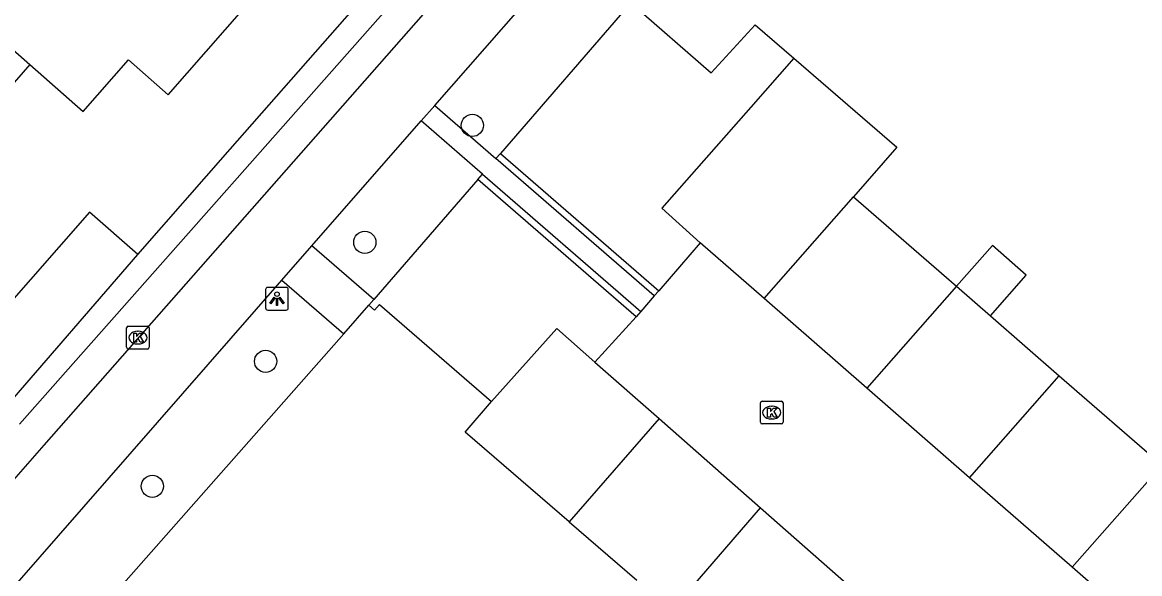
# Model space of a CAD drawing. Extents: x 158474 to 159560, y 388525 to 389605.
# Drawn here: x 158940.35 to 158989.49, y 388854.47 to 388878.71 of the extents above; entities that cross this region are included whole.
import ezdxf

# ---------------------------------------------------------------- set-up
doc = ezdxf.new("R2010")
doc.units = 0
for name, color, linetype in [('IMGEO_Berm_groen', 7, 'Continuous'), ('IMGEO_Boom', 7, 'Continuous'), ('IMGEO_Fietspad_gesloten', 7, 'Continuous'), ('IMGEO_Groenvoorziening', 7, 'Continuous'), ('IMGEO_Kolk', 7, 'Continuous'), ('IMGEO_Lichtpunt', 7, 'Continuous'), ('IMGEO_Pand', 7, 'Continuous'), ('IMGEO_Rijbaan_lokaal_open', 7, 'Continuous'), ('IMGEO_Voetpad_open', 7, 'Continuous')]:
    doc.layers.add(name, color=color, linetype=linetype)

msp = doc.modelspace()

# ---------------------------------------------------------------- linework, layer by layer
at = {"layer": 'IMGEO_Berm_groen'}
for points in [[(158961.177, 388872.718), (158961.375, 388872.943)], [(158960.386, 388871.802), (158960.59, 388872.036)], [(158954.488, 388865.021), (158934.223, 388842.084)]]:
    msp.add_lwpolyline(points, dxfattribs=at)
at = {"layer": 'IMGEO_Boom'}
for centre in [(158960.143, 388874.179), (158955.41, 388869.039), (158951.045, 388863.807), (158946.068, 388858.314)]:
    msp.add_circle(centre, 0.489, dxfattribs=at)
at = {"layer": 'IMGEO_Fietspad_gesloten'}
for points in [[(158958.484, 388875.052), (158964.456, 388881.871)], [(158959.807, 388881.165), (158941.286, 388860.117), (158939.547, 388858.13)], [(158957.887, 388874.378), (158958.484, 388875.052)], [(158953.083, 388868.884), (158957.887, 388874.378)], [(158951.767, 388867.379), (158953.083, 388868.884)], [(158932.045, 388844.827), (158941.937, 388856.138), (158951.767, 388867.379)]]:
    msp.add_lwpolyline(points, dxfattribs=at)
at = {"layer": 'IMGEO_Groenvoorziening'}
msp.add_lwpolyline([(158939.514, 388861.675), (158945.42, 388868.506)], dxfattribs=at)
at = {"layer": 'IMGEO_Kolk'}
for p, q in [((158944.931, 388864.423), (158944.931, 388865.275)), ((158945.006, 388865.349), (158945.858, 388865.349)), ((158945.419, 388865.129), (158945.444, 388865.129)), ((158945.932, 388865.275), (158945.932, 388864.423)), ((158945.858, 388864.349), (158945.006, 388864.349)), ((158945.442, 388864.569), (158945.417, 388864.569)), ((158972.809, 388861.127), (158972.809, 388861.979)), ((158972.884, 388862.053), (158973.736, 388862.053)), ((158973.297, 388861.833), (158973.322, 388861.833)), ((158973.81, 388861.979), (158973.81, 388861.127)), ((158973.32, 388861.273), (158973.295, 388861.273)), ((158973.736, 388861.053), (158972.884, 388861.053))]:
    msp.add_line(p, q, dxfattribs=at)
for points in [[(158944.931, 388864.423), (158944.931, 388865.275)], [(158945.006, 388865.349), (158945.858, 388865.349)], [(158945.932, 388865.275), (158945.932, 388864.423)], [(158945.252, 388865.049), (158945.375, 388865.049), (158945.375, 388864.898), (158945.505, 388865.049), (158945.669, 388865.049), (158945.523, 388864.898), (158945.676, 388864.649), (158945.524, 388864.649), (158945.439, 388864.813), (158945.375, 388864.746), (158945.375, 388864.649), (158945.252, 388864.649), (158945.252, 388865.049)], [(158945.858, 388864.349), (158945.006, 388864.349)], [(158972.809, 388861.127), (158972.809, 388861.979)], [(158972.884, 388862.053), (158973.736, 388862.053)], [(158973.13, 388861.753), (158973.253, 388861.753), (158973.253, 388861.602), (158973.383, 388861.753), (158973.547, 388861.753), (158973.401, 388861.602), (158973.554, 388861.353), (158973.402, 388861.353), (158973.317, 388861.517), (158973.253, 388861.45), (158973.253, 388861.353), (158973.13, 388861.353), (158973.13, 388861.753)], [(158973.81, 388861.979), (158973.81, 388861.127)], [(158973.736, 388861.053), (158972.884, 388861.053)]]:
    msp.add_lwpolyline(points, dxfattribs=at)
for centre, start, end in [((158945.008, 388865.273), 91.552, 178.448), ((158945.008, 388865.273), 91.552, 178.448), ((158945.856, 388865.273), 1.552, 88.448), ((158945.856, 388865.273), 1.552, 88.448), ((158945.008, 388864.425), 181.552, 268.448), ((158945.008, 388864.425), 181.552, 268.448), ((158945.856, 388864.425), 271.552, 358.448), ((158945.856, 388864.425), 271.552, 358.448), ((158972.886, 388861.977), 91.552, 178.448), ((158972.886, 388861.977), 91.552, 178.448), ((158973.734, 388861.977), 1.552, 88.448), ((158973.734, 388861.977), 1.552, 88.448), ((158972.886, 388861.129), 181.552, 268.448), ((158972.886, 388861.129), 181.552, 268.448), ((158973.734, 388861.129), 271.552, 358.448), ((158973.734, 388861.129), 271.552, 358.448)]:
    msp.add_arc(centre, 0.0765, start, end, dxfattribs=at)
for centre, major_axis, ratio, start_param, end_param in [((158945.418, 388864.849), (-0.387, 0.002), 0.722429, 4.712389, 7.853982), ((158945.443, 388864.849), (-0.39, 0.002), 0.717154, 1.570796, 4.712389), ((158973.296, 388861.553), (-0.387, 0.002), 0.722429, 4.712389, 7.853982), ((158973.321, 388861.553), (-0.39, 0.002), 0.717154, 1.570796, 4.712389)]:
    msp.add_ellipse(centre, major_axis=major_axis, ratio=ratio, start_param=start_param, end_param=end_param, dxfattribs=at)
at = {"layer": 'IMGEO_Lichtpunt'}
for p, q in [((158951.049, 388866.961), (158951.049, 388866.154)), ((158951.049, 388866.961), (158951.049, 388866.154)), ((158951.951, 388867.056), (158951.143, 388867.056)), ((158951.951, 388867.056), (158951.143, 388867.056)), ((158952.045, 388866.154), (158952.045, 388866.961)), ((158952.045, 388866.154), (158952.045, 388866.961)), ((158951.143, 388866.06), (158951.951, 388866.06)), ((158951.143, 388866.06), (158951.951, 388866.06))]:
    msp.add_line(p, q, dxfattribs=at)
for points in [[(158951.423, 388866.625), (158951.462, 388866.597), (158951.274, 388866.335), (158951.236, 388866.362), (158951.423, 388866.625)], [(158951.635, 388866.597), (158951.673, 388866.624), (158951.86, 388866.362), (158951.821, 388866.334), (158951.635, 388866.597)], [(158951.525, 388866.577), (158951.572, 388866.577), (158951.572, 388866.255), (158951.525, 388866.255), (158951.525, 388866.577)]]:
    msp.add_lwpolyline(points, dxfattribs=at)
msp.add_circle((158951.548, 388866.759), 0.0994, dxfattribs=at)
for centre, start, end in [((158951.143, 388866.961), 90, 180), ((158951.143, 388866.961), 90, 180), ((158951.951, 388866.961), 0, 90), ((158951.951, 388866.961), 0, 90), ((158951.143, 388866.154), 180, 270), ((158951.143, 388866.154), 180, 270), ((158951.951, 388866.154), 270, 0), ((158951.951, 388866.154), 270, 360)]:
    msp.add_arc(centre, 0.0946, start, end, dxfattribs=at)
at = {"layer": 'IMGEO_Pand'}
for points in [[(158935.906, 388885.038), (158940.415, 388881.084), (158938.432, 388878.823), (158940.675, 388876.856)], [(158940.675, 388876.856), (158943.023, 388874.797), (158945.014, 388877.068), (158946.766, 388875.531), (158955.225, 388885.178)], [(158945.42, 388868.506), (158949.482, 388873.138), (158957.965, 388882.778)], [(158967.11, 388879.563), (158961.375, 388872.943)], [(158967.11, 388879.563), (158970.648, 388876.486), (158972.587, 388878.607), (158974.289, 388877.137)], [(158974.289, 388877.137), (158972.384, 388874.977), (158968.47, 388870.54), (158970.168, 388869.017)], [(158974.289, 388877.137), (158978.812, 388873.23), (158976.909, 388871.042)], [(158940.675, 388876.856), (158934.659, 388869.969)], [(158961.375, 388872.943), (158968.34, 388866.907)], [(158960.386, 388871.802), (158955.81, 388866.522)], [(158967.351, 388865.766), (158960.386, 388871.802)], [(158972.973, 388866.57), (158976.909, 388871.042)], [(158976.909, 388871.042), (158981.434, 388867.108)], [(158945.42, 388868.506), (158943.295, 388870.369), (158939.343, 388865.862), (158934.659, 388869.969)], [(158970.168, 388869.017), (158968.34, 388866.907)], [(158972.973, 388866.57), (158970.168, 388869.017)], [(158982.931, 388865.806), (158984.505, 388867.595), (158983.016, 388868.906), (158981.434, 388867.108)], [(158981.434, 388867.108), (158977.492, 388862.628)], [(158981.434, 388867.108), (158982.931, 388865.806)], [(158955.593, 388866.271), (158955.81, 388866.522)], [(158955.593, 388866.271), (158955.835, 388866.062), (158956.052, 388866.312), (158960.987, 388862.036)], [(158977.492, 388862.628), (158972.973, 388866.57)], [(158967.351, 388865.766), (158965.535, 388863.766)], [(158982.931, 388865.806), (158985.959, 388863.173)], [(158960.987, 388862.036), (158963.85, 388865.25), (158965.535, 388863.766)], [(158965.535, 388863.766), (158968.353, 388861.289)], [(158982.006, 388858.691), (158985.959, 388863.173)], [(158985.959, 388863.173), (158990.479, 388859.243)], [(158982.006, 388858.691), (158977.492, 388862.628)], [(158964.404, 388856.752), (158959.822, 388860.691), (158960.987, 388862.036)], [(158968.353, 388861.289), (158964.404, 388856.752)], [(158968.353, 388861.289), (158972.819, 388857.365)], [(158990.479, 388859.243), (158986.519, 388854.754)], [(158986.519, 388854.754), (158982.006, 388858.691)], [(158968.923, 388852.867), (158972.819, 388857.365)], [(158972.819, 388857.365), (158977.456, 388853.29)], [(158964.404, 388856.752), (158967.382, 388854.192)], [(158995.085, 388855.237), (158991.152, 388850.714), (158988.168, 388853.316), (158986.519, 388854.754)]]:
    msp.add_lwpolyline(points, dxfattribs=at)
at = {"layer": 'IMGEO_Rijbaan_lokaal_open'}
for points in [[(158968.144, 388866.68), (158967.554, 388866)], [(158968.34, 388866.907), (158968.144, 388866.68)], [(158967.554, 388866), (158967.351, 388865.766)]]:
    msp.add_lwpolyline(points, dxfattribs=at)
at = {"layer": 'IMGEO_Voetpad_open'}
for points in [[(158958.799, 388882.048), (158940.228, 388861.047)], [(158958.484, 388875.052), (158961.177, 388872.718)], [(158960.59, 388872.036), (158957.887, 388874.378)], [(158968.144, 388866.68), (158961.177, 388872.718)], [(158960.59, 388872.036), (158967.554, 388866)], [(158955.81, 388866.522), (158953.083, 388868.884)], [(158951.767, 388867.379), (158954.488, 388865.021)], [(158954.488, 388865.021), (158955.593, 388866.271)]]:
    msp.add_lwpolyline(points, dxfattribs=at)

doc.saveas('drawing.dxf')
